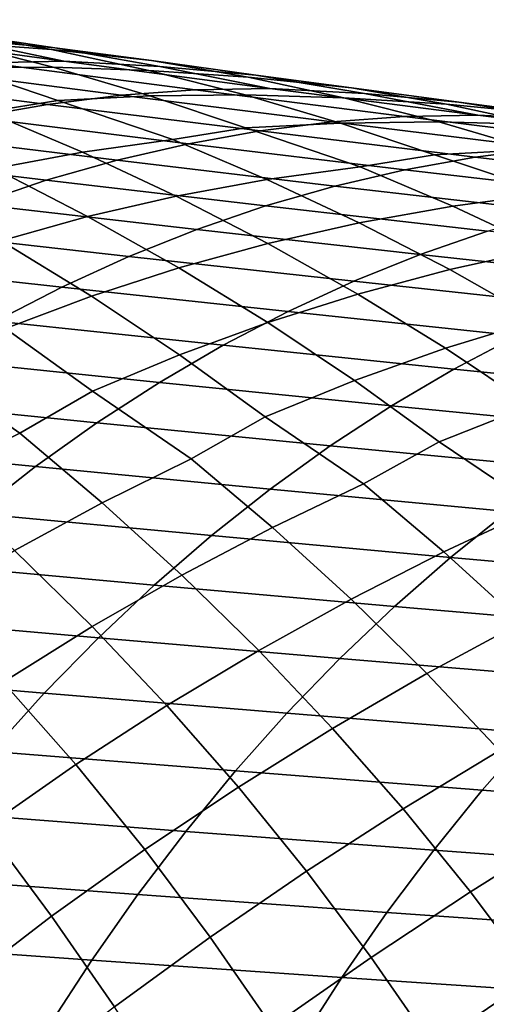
# Model space of a CAD drawing. Header units: metres. Extents: x -240 to 45, y -77 to 27.
# Tile 390 of 656: x -189.04 to -185.96, y 10.11 to 16.62. Entities that reach past the tile are written whole.
import ezdxf

# ---------------------------------------------------------------- set-up
doc = ezdxf.new("R2010")
doc.units = ezdxf.units.M
doc.layers.add('solid_102011X2', color=7, linetype='CONTINUOUS')

msp = doc.modelspace()

# ---------------------------------------------------------------- linework, layer by layer
at = {"layer": 'solid_102011X2'}
for points in [[(-189.472046, 16.533127, 311.315338), (-190.120773, 16.619387, 311.557281), (-189.448563, 16.493505, 313.436646), (-188.806396, 16.433926, 313.190918)], [(-189.460876, 16.469578, 309.200867), (-190.110733, 16.608334, 309.434937), (-189.472046, 16.533127, 311.315338), (-188.82663, 16.421444, 311.076874)], [(-188.746384, 16.344324, 315.310547), (-190.091934, 16.527508, 313.68512), (-190.604187, 16.517756, 314.094696), (-189.249176, 16.334625, 315.719116)], [(-189.448563, 16.493505, 313.436646), (-190.091934, 16.527508, 313.68512), (-188.746384, 16.344324, 315.310547)], [(-188.82663, 16.421444, 311.076874), (-189.472046, 16.533127, 311.315338), (-188.806396, 16.433926, 313.190918), (-188.166489, 16.348969, 312.948242)], [(-189.424393, 16.301935, 307.096039), (-190.071106, 16.493107, 307.320801), (-189.460876, 16.469578, 309.200867), (-188.81636, 16.305679, 308.971161)], [(-188.81636, 16.305679, 308.971161), (-189.460876, 16.469578, 309.200867), (-188.82663, 16.421444, 311.076874), (-188.185486, 16.284592, 310.842285)], [(-188.806396, 16.433926, 313.190918), (-189.448563, 16.493505, 313.436646), (-188.746384, 16.344324, 315.310547), (-188.111923, 16.311035, 315.061188)], [(-188.185486, 16.284592, 310.842285), (-188.82663, 16.421444, 311.076874), (-188.166489, 16.348969, 312.948242), (-187.529831, 16.238876, 312.708954)], [(-188.166489, 16.348969, 312.948242), (-188.806396, 16.433926, 313.190918), (-188.111923, 16.311035, 315.061188), (-187.478622, 16.252457, 314.814423)], [(-187.879944, 16.155113, 317.333252), (-189.249176, 16.334625, 315.719116), (-189.745911, 16.298962, 316.133545), (-188.367126, 16.119761, 317.746857)], [(-187.386703, 16.164797, 316.925476), (-188.746384, 16.344324, 315.310547), (-189.249176, 16.334625, 315.719116), (-187.879944, 16.155113, 317.333252)], [(-188.111923, 16.311035, 315.061188), (-188.746384, 16.344324, 315.310547), (-187.386703, 16.164797, 316.925476)], [(-187.529831, 16.238876, 312.708954), (-188.166489, 16.348969, 312.948242), (-187.478622, 16.252457, 314.814423), (-186.847534, 16.168789, 314.570618)], [(-188.367126, 16.119761, 317.746857), (-189.745911, 16.298962, 316.133545), (-190.241226, 16.238102, 316.546814), (-188.852905, 16.059488, 318.159241)], [(-189.251938, 16.011459, 305.167816), (-190.011581, 16.273148, 305.217072), (-189.424393, 16.301935, 307.096039), (-188.785233, 16.086105, 306.876099)], [(-188.785233, 16.086105, 306.876099), (-189.424393, 16.301935, 307.096039), (-188.81636, 16.305679, 308.971161), (-188.178192, 16.117014, 308.746063)], [(-188.178192, 16.117014, 308.746063), (-188.81636, 16.305679, 308.971161), (-188.185486, 16.284592, 310.842285), (-187.549576, 16.122879, 310.611938)], [(-187.549576, 16.122879, 310.611938), (-188.185486, 16.284592, 310.842285), (-187.529831, 16.238876, 312.708954), (-186.897385, 16.103897, 312.47345)], [(-187.478622, 16.252457, 314.814423), (-188.111923, 16.311035, 315.061188), (-187.386703, 16.164797, 316.925476), (-186.761139, 16.132215, 316.674805)], [(-188.852905, 16.059488, 318.159241), (-190.241226, 16.238102, 316.546814), (-190.734344, 16.152151, 316.958221), (-189.336533, 15.974404, 318.569794)], [(-186.897385, 16.103897, 312.47345), (-187.529831, 16.238876, 312.708954), (-186.847534, 16.168789, 314.570618), (-186.219635, 16.060265, 314.330109)], [(-186.847534, 16.168789, 314.570618), (-187.478622, 16.252457, 314.814423), (-186.761139, 16.132215, 316.674805), (-186.136719, 16.074631, 316.426666)], [(-186.495743, 15.978887, 318.936035), (-187.879944, 16.155113, 317.333252), (-188.367126, 16.119761, 317.746857), (-186.973282, 15.943805, 319.34903)], [(-186.012131, 15.988586, 318.528748), (-187.386703, 16.164797, 316.925476), (-187.879944, 16.155113, 317.333252), (-186.495743, 15.978887, 318.936035)], [(-186.761139, 16.132215, 316.674805), (-187.386703, 16.164797, 316.925476), (-186.012131, 15.988586, 318.528748)], [(-186.219635, 16.060265, 314.330109), (-186.847534, 16.168789, 314.570618), (-186.136719, 16.074631, 316.426666), (-185.514465, 15.992229, 316.181366)], [(-188.623398, 15.744626, 304.958679), (-189.251938, 16.011459, 305.167816), (-188.785233, 16.086105, 306.876099), (-188.026443, 15.827089, 306.834473)], [(-186.973282, 15.943805, 319.34903), (-188.367126, 16.119761, 317.746857), (-188.852905, 16.059488, 318.159241), (-187.449432, 15.884079, 319.760803)], [(-188.026443, 15.827089, 306.834473), (-188.785233, 16.086105, 306.876099), (-188.178192, 16.117014, 308.746063), (-187.547485, 15.903973, 308.525726)], [(-187.547485, 15.903973, 308.525726), (-188.178192, 16.117014, 308.746063), (-187.549576, 16.122879, 310.611938), (-186.919937, 15.936677, 310.386139)], [(-186.919937, 15.936677, 310.386139), (-187.549576, 16.122879, 310.611938), (-186.897385, 16.103897, 312.47345), (-186.270081, 15.944334, 312.242096)], [(-186.270081, 15.944334, 312.242096), (-186.897385, 16.103897, 312.47345), (-186.219635, 16.060265, 314.330109), (-185.595871, 15.927127, 314.093292)], [(-186.136719, 16.074631, 316.426666), (-186.761139, 16.132215, 316.674805), (-186.012131, 15.988586, 318.528748), (-185.395508, 15.956703, 318.276398)], [(-185.514465, 15.992229, 316.181366), (-186.136719, 16.074631, 316.426666), (-185.395508, 15.956703, 318.276398), (-184.779984, 15.90009, 318.026489)], [(-189.203476, 15.636684, 303.079315), (-189.829666, 15.930759, 303.282745), (-189.251938, 16.011459, 305.167816), (-188.623398, 15.744626, 304.958679)], [(-187.449432, 15.884079, 319.760803), (-188.852905, 16.059488, 318.159241), (-189.336533, 15.974404, 318.569794), (-187.923462, 15.799812, 320.170776)], [(-185.595871, 15.927127, 314.093292), (-186.219635, 16.060265, 314.330109), (-185.514465, 15.992229, 316.181366), (-184.89534, 15.885245, 315.93927)], [(-187.923462, 15.799812, 320.170776), (-189.336533, 15.974404, 318.569794), (-189.817245, 15.864615, 318.977905), (-188.394638, 15.691113, 320.578278)], [(-185.563568, 15.770774, 320.938904), (-186.973282, 15.943805, 319.34903), (-187.449432, 15.884079, 319.760803), (-186.029984, 15.711558, 321.350342)], [(-185.095795, 15.805613, 320.526245), (-186.495743, 15.978887, 318.936035), (-186.973282, 15.943805, 319.34903), (-185.563568, 15.770774, 320.938904)], [(-186.297653, 15.726371, 310.164978), (-186.919937, 15.936677, 310.386139), (-186.270081, 15.944334, 312.242096), (-185.648956, 15.760552, 312.015167)], [(-184.621918, 15.815352, 320.119202), (-186.012131, 15.988586, 318.528748), (-186.495743, 15.978887, 318.936035), (-185.095795, 15.805613, 320.526245)], [(-185.648956, 15.760552, 312.015167), (-186.270081, 15.944334, 312.242096), (-185.595871, 15.927127, 314.093292), (-184.977173, 15.769675, 313.860565)], [(-185.395508, 15.956703, 318.276398), (-186.012131, 15.988586, 318.528748), (-184.621918, 15.815352, 320.119202)], [(-187.406158, 15.56366, 306.625092), (-188.026443, 15.827089, 306.834473), (-187.547485, 15.903973, 308.525726), (-186.789291, 15.647577, 308.491119)], [(-186.029984, 15.711558, 321.350342), (-187.449432, 15.884079, 319.760803), (-187.923462, 15.799812, 320.170776), (-186.494324, 15.62807, 321.759949)], [(-186.789291, 15.647577, 308.491119), (-187.547485, 15.903973, 308.525726), (-186.919937, 15.936677, 310.386139), (-186.297653, 15.726371, 310.164978)], [(-188.394638, 15.691113, 320.578278), (-189.817245, 15.864615, 318.977905), (-190.294312, 15.730288, 319.382904), (-188.862228, 15.558146, 320.982666)], [(-188.005386, 15.454301, 304.75531), (-188.623398, 15.744626, 304.958679), (-188.026443, 15.827089, 306.834473), (-187.406158, 15.56366, 306.625092)], [(-186.494324, 15.62807, 321.759949), (-187.923462, 15.799812, 320.170776), (-188.394638, 15.691113, 320.578278), (-186.955841, 15.520417, 322.167084)], [(-185.539841, 15.472543, 310.13678), (-186.297653, 15.726371, 310.164978), (-185.648956, 15.760552, 312.015167), (-185.035065, 15.552928, 311.792816)], [(-184.137238, 15.600341, 322.51535), (-185.563568, 15.770774, 320.938904), (-186.029984, 15.711558, 321.350342), (-184.593781, 15.541611, 322.926697)], [(-188.862228, 15.558146, 320.982666), (-190.294312, 15.730288, 319.382904), (-190.766983, 15.571641, 319.78418), (-189.325516, 15.401127, 321.383331)], [(-188.589218, 15.319444, 302.881592), (-189.203476, 15.636684, 303.079315), (-188.623398, 15.744626, 304.958679), (-188.005386, 15.454301, 304.75531)], [(-186.955841, 15.520417, 322.167084), (-188.394638, 15.691113, 320.578278), (-188.862228, 15.558146, 320.982666), (-187.413849, 15.388762, 322.571136)], [(-186.177246, 15.387481, 308.281097), (-186.789291, 15.647577, 308.491119), (-186.297653, 15.726371, 310.164978), (-185.539841, 15.472543, 310.13678)], [(-184.593781, 15.541611, 322.926697), (-186.029984, 15.711558, 321.350342), (-186.494324, 15.62807, 321.759949), (-185.048294, 15.458872, 323.336212)], [(-189.159714, 15.158987, 301.003876), (-189.76915, 15.503185, 301.195831), (-189.203476, 15.636684, 303.079315), (-188.589218, 15.319444, 302.881592)], [(-186.79628, 15.277004, 306.421387), (-187.406158, 15.56366, 306.625092), (-186.789291, 15.647577, 308.491119), (-186.177246, 15.387481, 308.281097)], [(-185.048294, 15.458872, 323.336212), (-186.494324, 15.62807, 321.759949), (-186.955841, 15.520417, 322.167084), (-185.500031, 15.352232, 323.743225)], [(-187.413849, 15.388762, 322.571136), (-188.862228, 15.558146, 320.982666), (-189.325516, 15.401127, 321.383331), (-187.86763, 15.233323, 322.971436)], [(-187.399155, 15.141076, 304.557556), (-188.005386, 15.454301, 304.75531), (-187.406158, 15.56366, 306.625092), (-186.79628, 15.277004, 306.421387)], [(-185.500031, 15.352232, 323.743225), (-186.955841, 15.520417, 322.167084), (-187.413849, 15.388762, 322.571136), (-185.948318, 15.221854, 324.147156)], [(-187.987717, 14.979619, 302.68988), (-188.589218, 15.319444, 302.881592), (-188.005386, 15.454301, 304.75531), (-187.399155, 15.141076, 304.557556)], [(-185.575439, 15.104414, 308.076691), (-186.177246, 15.387481, 308.281097), (-185.539841, 15.472543, 310.13678), (-184.935974, 15.215709, 309.92572)], [(-187.86763, 15.233323, 322.971436), (-189.325516, 15.401127, 321.383331), (-189.783768, 15.220278, 321.779663), (-188.316483, 15.054317, 323.367401)], [(-185.948318, 15.221854, 324.147156), (-187.413849, 15.388762, 322.571136), (-187.86763, 15.233323, 322.971436), (-186.392471, 15.067953, 324.547333)], [(-186.197983, 14.967703, 306.223236), (-186.79628, 15.277004, 306.421387), (-186.177246, 15.387481, 308.281097), (-185.575439, 15.104414, 308.076691)], [(-188.564072, 14.792528, 300.818298), (-189.159714, 15.158987, 301.003876), (-188.589218, 15.319444, 302.881592), (-187.987717, 14.979619, 302.68988)], [(-186.392471, 15.067953, 324.547333), (-187.86763, 15.233323, 322.971436), (-188.316483, 15.054317, 323.367401), (-186.831787, 14.890745, 324.943146)], [(-186.805496, 14.805521, 304.365753), (-187.399155, 15.141076, 304.557556), (-186.79628, 15.277004, 306.421387), (-186.197983, 14.967703, 306.223236)], [(-188.316483, 15.054317, 323.367401), (-189.783768, 15.220278, 321.779663), (-190.236282, 15.015877, 322.171021), (-188.759689, 14.852018, 323.758392)], [(-184.464859, 15.057135, 325.709473), (-185.948318, 15.221854, 324.147156), (-186.392471, 15.067953, 324.547333), (-184.899261, 14.904741, 326.109772)], [(-189.130508, 14.579721, 298.942352), (-189.719116, 14.972791, 299.121857), (-189.159714, 15.158987, 301.003876), (-188.564072, 14.792528, 300.818298)], [(-187.399826, 14.617791, 302.504486), (-187.987717, 14.979619, 302.68988), (-187.399155, 15.141076, 304.557556), (-186.805496, 14.805521, 304.365753)], [(-185.612122, 14.636317, 306.030914), (-186.197983, 14.967703, 306.223236), (-185.575439, 15.104414, 308.076691), (-184.985062, 14.798947, 307.877716)], [(-186.831787, 14.890745, 324.943146), (-188.316483, 15.054317, 323.367401), (-188.759689, 14.852018, 323.758392), (-187.265579, 14.690504, 325.334015)], [(-184.899261, 14.904741, 326.109772), (-186.392471, 15.067953, 324.547333), (-186.831787, 14.890745, 324.943146), (-185.328903, 14.729299, 326.505676)], [(-188.759689, 14.852018, 323.758392), (-190.236282, 15.015877, 322.171021), (-190.682373, 14.78825, 322.556824), (-189.196609, 14.626754, 324.143799)], [(-187.983093, 14.404464, 300.639313), (-188.564072, 14.792528, 300.818298), (-187.987717, 14.979619, 302.68988), (-187.399826, 14.617791, 302.504486)], [(-186.225281, 14.448209, 304.180145), (-186.805496, 14.805521, 304.365753), (-186.197983, 14.967703, 306.223236), (-185.612122, 14.636317, 306.030914)], [(-187.265579, 14.690504, 325.334015), (-188.759689, 14.852018, 323.758392), (-189.196609, 14.626754, 324.143799), (-187.693192, 14.467551, 325.719269)], [(-185.328903, 14.729299, 326.505676), (-186.831787, 14.890745, 324.943146), (-187.265579, 14.690504, 325.334015), (-185.753143, 14.531078, 326.896606)], [(-188.557602, 14.165482, 298.769745), (-189.130508, 14.579721, 298.942352), (-188.564072, 14.792528, 300.818298), (-187.983093, 14.404464, 300.639313)], [(-186.826416, 14.234601, 302.325562), (-187.399826, 14.617791, 302.504486), (-186.805496, 14.805521, 304.365753), (-186.225281, 14.448209, 304.180145)], [(-185.753143, 14.531078, 326.896606), (-187.265579, 14.690504, 325.334015), (-187.693192, 14.467551, 325.719269), (-186.171326, 14.310399, 327.281952)], [(-189.036682, 13.887141, 297.031219), (-189.688324, 14.341107, 297.062866), (-189.130508, 14.579721, 298.942352), (-188.557602, 14.165482, 298.769745)], [(-187.693192, 14.467551, 325.719269), (-189.196609, 14.626754, 324.143799), (-189.626526, 14.378848, 324.523071), (-188.113953, 14.222211, 326.098389)], [(-187.417618, 13.995472, 300.467072), (-187.983093, 14.404464, 300.639313), (-187.399826, 14.617791, 302.504486), (-186.826416, 14.234601, 302.325562)], [(-185.659332, 14.06977, 304.000946), (-186.225281, 14.448209, 304.180145), (-185.612122, 14.636317, 306.030914), (-185.039505, 14.28341, 305.844727)], [(-184.221939, 14.373487, 328.44458), (-185.753143, 14.531078, 326.896606), (-186.171326, 14.310399, 327.281952), (-184.6306, 14.155052, 328.83017)], [(-186.171326, 14.310399, 327.281952), (-187.693192, 14.467551, 325.719269), (-188.113953, 14.222211, 326.098389), (-186.582809, 14.067582, 327.661133)], [(-186.268311, 13.830719, 302.15332), (-186.826416, 14.234601, 302.325562), (-186.225281, 14.448209, 304.180145), (-185.659332, 14.06977, 304.000946)], [(-187.906357, 13.71672, 298.747314), (-188.557602, 14.165482, 298.769745), (-187.983093, 14.404464, 300.639313), (-187.417618, 13.995472, 300.467072)], [(-189.60463, 13.597598, 295.146851), (-190.156052, 14.063411, 295.308624), (-189.688324, 14.341107, 297.062866), (-189.036682, 13.887141, 297.031219)], [(-188.113953, 14.222211, 326.098389), (-189.626526, 14.378848, 324.523071), (-190.048782, 14.108687, 324.895599), (-188.527222, 13.954865, 326.470764)], [(-184.6306, 14.155052, 328.83017), (-186.171326, 14.310399, 327.281952), (-186.582809, 14.067582, 327.661133), (-185.032715, 13.914727, 329.209564)], [(-186.582809, 14.067582, 327.661133), (-188.113953, 14.222211, 326.098389), (-188.527222, 13.954865, 326.470764), (-186.986954, 13.803006, 328.033539)], [(-186.766861, 13.551785, 300.452881), (-187.417618, 13.995472, 300.467072), (-186.826416, 14.234601, 302.325562), (-186.268311, 13.830719, 302.15332)], [(-188.492111, 13.427387, 296.87088), (-189.036682, 13.887141, 297.031219), (-188.557602, 14.165482, 298.769745), (-187.906357, 13.71672, 298.747314)], [(-188.527222, 13.954865, 326.470764), (-190.048782, 14.108687, 324.895599), (-190.462753, 13.816698, 325.260773), (-188.932343, 13.665936, 326.835785)], [(-185.032715, 13.914727, 329.209564), (-186.582809, 14.067582, 327.661133), (-186.986954, 13.803006, 328.033539), (-185.427628, 13.652886, 329.582184)], [(-185.617722, 13.391981, 302.14679), (-186.268311, 13.830719, 302.15332), (-185.659332, 14.06977, 304.000946), (-185.108459, 13.670863, 303.828308)], [(-187.368744, 13.262849, 298.587708), (-187.906357, 13.71672, 298.747314), (-187.417618, 13.995472, 300.467072), (-186.766861, 13.551785, 300.452881)], [(-186.986954, 13.803006, 328.033539), (-188.527222, 13.954865, 326.470764), (-188.932343, 13.665936, 326.835785), (-187.383118, 13.517089, 328.39859)], [(-189.071915, 13.112377, 294.99231), (-189.60463, 13.597598, 295.146851), (-189.036682, 13.887141, 297.031219), (-188.492111, 13.427387, 296.87088)], [(-188.932343, 13.665936, 326.835785), (-190.462753, 13.816698, 325.260773), (-190.867752, 13.503312, 325.618073), (-189.32869, 13.35585, 327.192902)], [(-185.427628, 13.652886, 329.582184), (-186.986954, 13.803006, 328.033539), (-187.383118, 13.517089, 328.39859), (-185.814758, 13.369946, 329.947449)], [(-186.236267, 13.103631, 300.293396), (-186.766861, 13.551785, 300.452881), (-186.268311, 13.830719, 302.15332), (-185.617722, 13.391981, 302.14679)], [(-187.383118, 13.517089, 328.39859), (-188.932343, 13.665936, 326.835785), (-189.32869, 13.35585, 327.192902), (-187.770706, 13.210255, 328.755768)], [(-187.966019, 12.948457, 296.717651), (-188.492111, 13.427387, 296.87088), (-187.906357, 13.71672, 298.747314), (-187.368744, 13.262849, 298.587708)], [(-186.84938, 12.790023, 298.43512), (-187.368744, 13.262849, 298.587708), (-186.766861, 13.551785, 300.452881), (-186.236267, 13.103631, 300.293396)], [(-185.814758, 13.369946, 329.947449), (-187.383118, 13.517089, 328.39859), (-187.770706, 13.210255, 328.755768), (-186.193497, 13.066323, 330.304779)], [(-188.558685, 12.60852, 294.845184), (-189.071915, 13.112377, 294.99231), (-188.492111, 13.427387, 296.87088), (-187.966019, 12.948457, 296.717651)], [(-187.770706, 13.210255, 328.755768), (-189.32869, 13.35585, 327.192902), (-189.715652, 13.025092, 327.541565), (-188.149094, 12.882982, 329.104462)], [(-185.723709, 12.636731, 300.140839), (-186.236267, 13.103631, 300.293396), (-185.617722, 13.391981, 302.14679), (-185.094055, 12.949383, 301.987122)], [(-184.227066, 13.224294, 331.480347), (-185.814758, 13.369946, 329.947449), (-186.193497, 13.066323, 330.304779), (-184.596909, 12.923855, 331.837982)], [(-186.193497, 13.066323, 330.304779), (-187.770706, 13.210255, 328.755768), (-188.149094, 12.882982, 329.104462), (-186.563248, 12.742495, 330.653656)], [(-187.459167, 12.451109, 296.571686), (-187.966019, 12.948457, 296.717651), (-187.368744, 13.262849, 298.587708), (-186.84938, 12.790023, 298.43512)], [(-189.145798, 12.24284, 292.973755), (-189.644852, 12.771407, 293.115082), (-189.071915, 13.112377, 294.99231), (-188.558685, 12.60852, 294.845184)], [(-186.349045, 12.298986, 298.289642), (-186.84938, 12.790023, 298.43512), (-186.236267, 13.103631, 300.293396), (-185.723709, 12.636731, 300.140839)], [(-188.149094, 12.882982, 329.104462), (-189.715652, 13.025092, 327.541565), (-190.092651, 12.674182, 327.881226), (-188.517731, 12.535786, 329.444153)], [(-184.596909, 12.923855, 331.837982), (-186.193497, 13.066323, 330.304779), (-186.563248, 12.742495, 330.653656), (-184.957962, 12.603438, 332.187134)], [(-188.065659, 12.086842, 294.705475), (-188.558685, 12.60852, 294.845184), (-187.966019, 12.948457, 296.717651), (-187.459167, 12.451109, 296.571686)], [(-186.563248, 12.742495, 330.653656), (-188.149094, 12.882982, 329.104462), (-188.517731, 12.535786, 329.444153), (-186.923447, 12.398968, 330.9935)], [(-186.97226, 11.936147, 296.433044), (-187.459167, 12.451109, 296.571686), (-186.84938, 12.790023, 298.43512), (-186.349045, 12.298986, 298.289642)], [(-184.957962, 12.603438, 332.187134), (-186.563248, 12.742495, 330.653656), (-186.923447, 12.398968, 330.9935), (-185.309692, 12.263548, 332.527222)], [(-188.517731, 12.535786, 329.444153), (-190.092651, 12.674182, 327.881226), (-190.459061, 12.303643, 328.211395), (-188.876022, 12.169185, 329.774292)], [(-185.868423, 11.790533, 298.151367), (-186.349045, 12.298986, 298.289642), (-185.723709, 12.636731, 300.140839), (-185.229919, 12.151819, 299.995331)], [(-188.667923, 11.697066, 292.840027), (-189.145798, 12.24284, 292.973755), (-188.558685, 12.60852, 294.845184), (-188.065659, 12.086842, 294.705475)], [(-186.923447, 12.398968, 330.9935), (-188.517731, 12.535786, 329.444153), (-188.876022, 12.169185, 329.774292), (-187.273529, 12.036259, 331.323822)], [(-187.593536, 11.548173, 294.573273), (-188.065659, 12.086842, 294.705475), (-187.459167, 12.451109, 296.571686), (-186.97226, 11.936147, 296.433044)], [(-185.309692, 12.263548, 332.527222), (-186.923447, 12.398968, 330.9935), (-187.273529, 12.036259, 331.323822), (-185.651535, 11.904694, 332.857788)], [(-188.876022, 12.169185, 329.774292), (-190.459061, 12.303643, 328.211395), (-190.814331, 11.914054, 328.531494), (-189.223419, 11.783751, 330.094421)], [(-186.505997, 11.404387, 296.301788), (-186.97226, 11.936147, 296.433044), (-186.349045, 12.298986, 298.289642), (-185.868423, 11.790533, 298.151367)], [(-189.264175, 11.281082, 290.979126), (-189.725204, 11.850604, 291.107605), (-189.145798, 12.24284, 292.973755), (-188.667923, 11.697066, 292.840027)], [(-187.273529, 12.036259, 331.323822), (-188.876022, 12.169185, 329.774292), (-189.223419, 11.783751, 330.094421), (-187.612961, 11.654933, 331.644073)], [(-188.21225, 11.134973, 292.713409), (-188.667923, 11.697066, 292.840027), (-188.065659, 12.086842, 294.705475), (-187.593536, 11.548173, 294.573273)], [(-185.651535, 11.904694, 332.857788), (-187.273529, 12.036259, 331.323822), (-187.612961, 11.654933, 331.644073), (-185.982971, 11.527436, 333.178284)], [(-187.143372, 10.993382, 294.448059), (-187.593536, 11.548173, 294.573273), (-186.97226, 11.936147, 296.433044), (-186.505997, 11.404387, 296.301788)], [(-184.009995, 11.774321, 334.374084), (-185.651535, 11.904694, 332.857788), (-185.982971, 11.527436, 333.178284), (-184.333435, 11.401102, 334.694855)], [(-187.612961, 11.654933, 331.644073), (-189.223419, 11.783751, 330.094421), (-189.559387, 11.38009, 330.404022), (-187.941223, 11.255587, 331.953796)], [(-186.061432, 10.856684, 296.177399), (-186.505997, 11.404387, 296.301788), (-185.868423, 11.790533, 298.151367), (-185.408188, 11.265465, 298.020355)], [(-188.826538, 10.69594, 290.857391), (-189.264175, 11.281082, 290.979126), (-188.667923, 11.697066, 292.840027), (-188.21225, 11.134973, 292.713409)], [(-185.982971, 11.527436, 333.178284), (-187.612961, 11.654933, 331.644073), (-187.941223, 11.255587, 331.953796), (-186.303497, 11.132365, 333.48822)], [(-187.779709, 10.557464, 292.593414), (-188.21225, 11.134973, 292.713409), (-187.593536, 11.548173, 294.573273), (-187.143372, 10.993382, 294.448059)], [(-184.333435, 11.401102, 334.694855), (-185.982971, 11.527436, 333.178284), (-186.303497, 11.132365, 333.48822), (-184.64621, 11.010275, 335.005066)], [(-186.716049, 10.423357, 294.329376), (-187.143372, 10.993382, 294.448059), (-186.505997, 11.404387, 296.301788), (-186.061432, 10.856684, 296.177399)], [(-187.941223, 11.255587, 331.953796), (-189.559387, 11.38009, 330.404022), (-189.883377, 10.958808, 330.702576), (-188.257797, 10.838824, 332.252502)], [(-189.432983, 10.230083, 289.011169), (-189.851944, 10.837983, 289.127106), (-189.264175, 11.281082, 290.979126), (-188.826538, 10.69594, 290.857391)], [(-185.639435, 10.293914, 296.059418), (-186.061432, 10.856684, 296.177399), (-185.408188, 11.265465, 298.020355), (-184.96936, 10.724627, 297.896118)], [(-186.303497, 11.132365, 333.48822), (-187.941223, 11.255587, 331.953796), (-188.257797, 10.838824, 332.252502), (-186.612595, 10.720078, 333.787109)], [(-188.412338, 10.095987, 290.743347), (-188.826538, 10.69594, 290.857391), (-188.21225, 11.134973, 292.713409), (-187.779709, 10.557464, 292.593414)], [(-184.64621, 11.010275, 335.005066), (-186.303497, 11.132365, 333.48822), (-186.612595, 10.720078, 333.787109), (-184.947845, 10.602429, 335.30423)], [(-188.257797, 10.838824, 332.252502), (-189.883377, 10.958808, 330.702576), (-190.194931, 10.520562, 330.989685), (-188.56218, 10.405294, 332.539703)], [(-187.370331, 9.965336, 292.481018), (-187.779709, 10.557464, 292.593414), (-187.143372, 10.993382, 294.448059), (-186.716049, 10.423357, 294.329376)], [(-186.612595, 10.720078, 333.787109), (-188.257797, 10.838824, 332.252502), (-188.56218, 10.405294, 332.539703), (-186.90979, 10.291218, 334.074524)], [(-186.311615, 9.838884, 294.21814), (-186.716049, 10.423357, 294.329376), (-186.061432, 10.856684, 296.177399), (-185.639435, 10.293914, 296.059418)], [(-189.038361, 9.608061, 288.903046), (-189.432983, 10.230083, 289.011169), (-188.826538, 10.69594, 290.857391), (-188.412338, 10.095987, 290.743347)], [(-184.947845, 10.602429, 335.30423), (-186.612595, 10.720078, 333.787109), (-186.90979, 10.291218, 334.074524), (-185.237869, 10.178201, 335.591827)], [(-188.022186, 9.482107, 290.637024), (-188.412338, 10.095987, 290.743347), (-187.779709, 10.557464, 292.593414), (-187.370331, 9.965336, 292.481018)], [(-188.56218, 10.405294, 332.539703), (-190.194931, 10.520562, 330.989685), (-190.49353, 10.066039, 331.264832), (-188.853928, 9.955674, 332.814941)], [(-186.984695, 9.359459, 292.376221), (-187.370331, 9.965336, 292.481018), (-186.716049, 10.423357, 294.329376), (-186.311615, 9.838884, 294.21814)], [(-186.90979, 10.291218, 334.074524), (-188.56218, 10.405294, 332.539703), (-188.853928, 9.955674, 332.814941), (-187.194656, 9.846453, 334.349976)], [(-185.237869, 10.178201, 335.591827), (-186.90979, 10.291218, 334.074524), (-187.194656, 9.846453, 334.349976), (-185.515839, 9.738253, 335.867523)], [(-185.930618, 9.240822, 294.11441), (-186.311615, 9.838884, 294.21814), (-185.639435, 10.293914, 296.059418), (-185.240051, 9.716854, 295.948822)]]:
    msp.add_3dface(points, dxfattribs=at)

doc.saveas('drawing.dxf')
